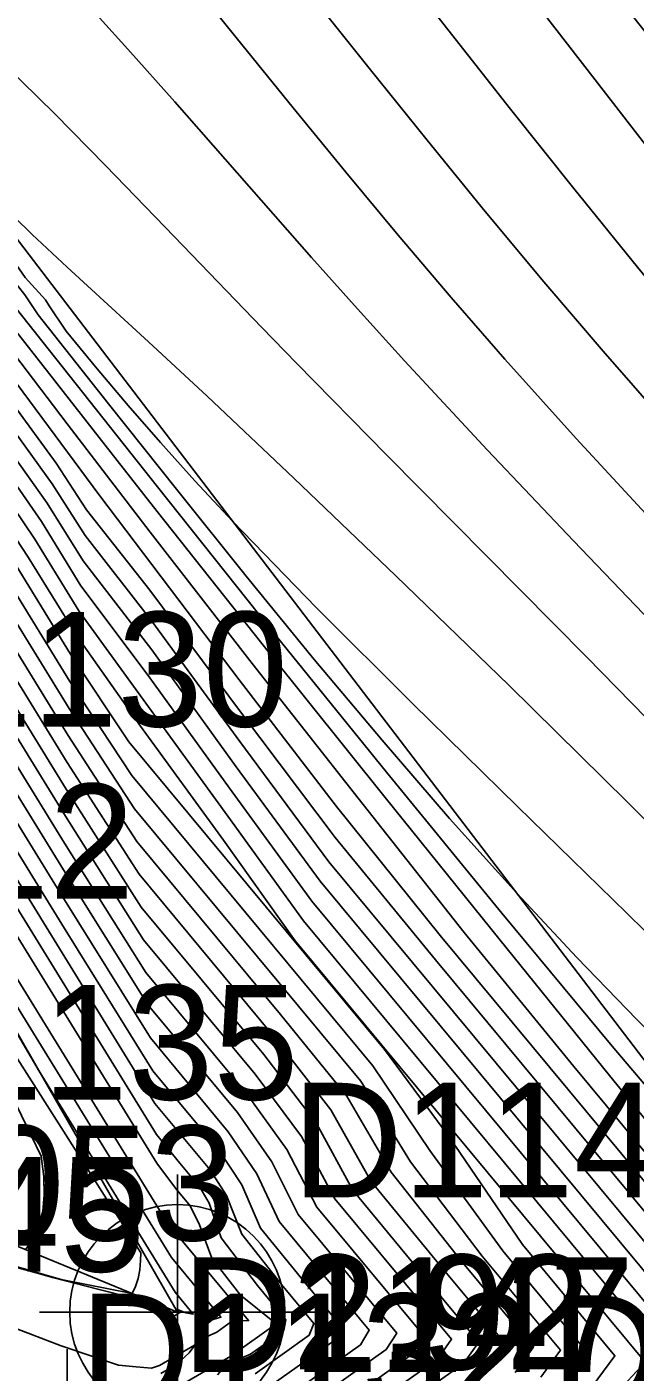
# Model space of a CAD drawing. Extents: x 2356077 to 2359823, y 225951 to 227822.
# Drawn here: x 2357671.72 to 2357684.97, y 226441.04 to 226470.36 of the extents above; entities that cross this region are included whole.
import ezdxf

# ---------------------------------------------------------------- set-up
doc = ezdxf.new("R2010")
doc.units = 0
for name, color, linetype in [('DTM Contours Major', 7, 'Continuous'), ('DTM Contours Minor', 7, 'Continuous'), ('Exist DTM Breakline', 7, 'Continuous'), ('Exist DTM Breakline Cogo Comment', 7, 'Continuous'), ('Exist DTM Breakline Cogo Elevation', 7, 'Continuous'), ('Exist DTM Breakline Cogo Number', 7, 'Continuous'), ('Exist DTM Breakline Cogo Point CELL', 7, 'Continuous'), ('Exist DTM Breakline Underwater', 7, 'Continuous'), ('Exist DTM Drainline', 7, 'Continuous'), ('Exist DTM Drainline Cogo Number', 7, 'Continuous'), ('Exist DTM Drainline Cogo Point CELL', 7, 'Continuous'), ('Exist DTM Regular Point Cogo Elevation', 7, 'Continuous'), ('Exist DTM Regular Point Cogo Number', 7, 'Continuous')]:
    doc.layers.add(name, color=color, linetype=linetype)

msp = doc.modelspace()

# ---------------------------------------------------------------- linework, layer by layer
at = {"layer": 'DTM Contours Major'}
for points in [[(2357654.493, 226478.517), (2357659.614, 226469.925), (2357659.9, 226469.552), (2357660.27, 226469.093), (2357660.798, 226468.372), (2357662.305, 226466.07), (2357663.899, 226463.524), (2357674.542, 226446.218), (2357675.05, 226445.59), (2357675.484, 226445.066), (2357675.687, 226444.717), (2357675.954, 226443.964), (2357676.741, 226442.925), (2357677.363, 226442.175), (2357677.314, 226441.944), (2357676.587, 226441.427), (2357676.075, 226441.207), (2357675.872, 226440.979)], [(2357678.156, 226473.781), (2357680.884, 226470.306), (2357682.254, 226468.568), (2357683.631, 226466.839), (2357685.017, 226465.126), (2357686.415, 226463.437), (2357687.483, 226462.176), (2357688.565, 226460.919), (2357691.947, 226457.024), (2357693.138, 226455.636), (2357695.23, 226453.159), (2357697.398, 226450.556), (2357699.605, 226447.896), (2357701.809, 226445.247)], [(2357665.955, 226472.516), (2357668.314, 226469.621), (2357670.002, 226467.707), (2357670.532, 226467.141), (2357671.006, 226466.654), (2357671.44, 226466.224), (2357671.837, 226465.84), (2357672.601, 226465.125), (2357674.372, 226463.502), (2357675.648, 226462.314), (2357677.535, 226460.53), (2357679.758, 226458.399), (2357682.214, 226456.013), (2357684.798, 226453.461), (2357687.408, 226450.836), (2357689.94, 226448.228), (2357691.414, 226446.672), (2357692.837, 226445.149), (2357696.957, 226440.687), (2357698.335, 226439.207), (2357700.351, 226437.073), (2357702.391, 226434.942)], [(2357664.939, 226471.643), (2357667.177, 226468.822), (2357669.605, 226465.812), (2357670.391, 226464.759), (2357670.85, 226464.011), (2357672.596, 226461.714), (2357674.406, 226459.35), (2357676.628, 226456.485), (2357678.932, 226453.548), (2357681.245, 226450.622), (2357683.631, 226447.703), (2357688.577, 226441.744), (2357688.662, 226441.496), (2357689.38, 226440.525)], [(2357661.864, 226471.246), (2357663.133, 226469.526), (2357664.4, 226467.911), (2357665.713, 226466.172), (2357667.232, 226463.913), (2357668.742, 226461.805), (2357669.992, 226459.808), (2357672.641, 226455.502), (2357674.062, 226453.32), (2357678.992, 226447.381), (2357680.071, 226445.625), (2357681.638, 226443.565), (2357683.338, 226441.517), (2357682.915, 226440.928)], [(2357660.46, 226471.031), (2357662.248, 226468.46), (2357662.943, 226467.539), (2357664.143, 226465.743), (2357665.868, 226463.246), (2357667.444, 226460.855), (2357672.539, 226452.572), (2357674.311, 226449.75), (2357676.501, 226447.111), (2357677.38, 226445.892), (2357678.036, 226444.635), (2357680.373, 226441.818), (2357680.108, 226441.431), (2357678.301, 226440.145)], [(2357664.071, 226470.573), (2357665.832, 226468.313), (2357667.719, 226465.972), (2357668.66, 226464.476), (2357669.721, 226462.884), (2357670.89, 226461.228), (2357672.036, 226459.582), (2357672.898, 226458.18), (2357674.34, 226456.254), (2357676.19, 226453.69), (2357677.925, 226451.308), (2357686.311, 226441.205), (2357686.023, 226440.638), (2357684.705, 226439.7), (2357685.147, 226439.534), (2357683.813, 226438.584), (2357685.292, 226438.485), (2357686.544, 226438.062), (2357688.037, 226437.981), (2357689.044, 226437.607), (2357696.49, 226428.686), (2357698.664, 226426.122), (2357701.061, 226423.466), (2357703.343, 226420.9)], [(2357652.095, 226443.673), (2357658.467, 226443.674), (2357659.731, 226443.898), (2357663.659, 226445.527), (2357665.369, 226445.105), (2357672.464, 226443.059), (2357674.015, 226442.751), (2357674.087, 226442.906), (2357674.141, 226443.079), (2357674.178, 226443.267), (2357674.198, 226443.472), (2357674.205, 226443.641), (2357662.68, 226461.77), (2357662.109, 226462.26), (2357661.202, 226462.982), (2357660.32, 226463.575), (2357659.363, 226464.37), (2357658.589, 226465.106), (2357657.829, 226465.165), (2357656.184, 226464.613), (2357655.371, 226464.462), (2357654.563, 226464.235), (2357654.256, 226464.278), (2357647.598, 226457.36)]]:
    msp.add_lwpolyline(points, dxfattribs=at)
at = {"layer": 'DTM Contours Minor'}
for points in [[(2357663.727, 226474.843), (2357671.088, 226465.716), (2357671.551, 226465.091), (2357671.685, 226464.905), (2357672.126, 226464.413), (2357672.206, 226464.284), (2357672.579, 226463.729), (2357673.253, 226462.91), (2357673.929, 226462.109), (2357674.629, 226461.303), (2357675.377, 226460.472), (2357676.195, 226459.592), (2357678.025, 226457.702), (2357680.123, 226455.606), (2357682.404, 226453.366), (2357684.785, 226451.041), (2357687.183, 226448.691), (2357689.514, 226446.379), (2357690.759, 226445.124), (2357691.969, 226443.891), (2357694.335, 226441.453), (2357696.713, 226438.996), (2357703.462, 226432.077)], [(2357656.855, 226474.204), (2357659.288, 226470.122), (2357659.911, 226469.104), (2357660.619, 226468.225), (2357660.764, 226468.003), (2357674.548, 226445.589), (2357674.958, 226445.046), (2357675.274, 226444.665), (2357675.477, 226444.245), (2357675.75, 226443.522), (2357676.374, 226442.713), (2357677.152, 226442.089), (2357676.165, 226441.386), (2357671.061, 226438.43)], [(2357660.749, 226474.109), (2357663.709, 226470.159), (2357665.266, 226468.143), (2357666.898, 226466.103), (2357668.013, 226464.29), (2357670.57, 226460.594), (2357671.751, 226458.806), (2357672.807, 226457.09), (2357674.194, 226455.123), (2357676.005, 226452.631), (2357677.56, 226450.44), (2357685.185, 226441.254), (2357684.62, 226440.64)], [(2357673.266, 226473.864), (2357677.52, 226468.601), (2357678.666, 226467.2), (2357679.808, 226465.824), (2357680.959, 226464.466), (2357682.132, 226463.118), (2357683.684, 226461.391), (2357685.284, 226459.658), (2357688.589, 226456.133), (2357690.276, 226454.321), (2357691.974, 226452.463), (2357693.827, 226450.379), (2357695.678, 226448.254), (2357699.355, 226443.983), (2357701.171, 226441.887), (2357702.968, 226439.852)], [(2357676.613, 226472.678), (2357679.176, 226469.466), (2357680.439, 226467.894), (2357681.703, 226466.342), (2357682.976, 226464.809), (2357684.267, 226463.293), (2357685.577, 226461.799), (2357686.914, 226460.306), (2357689.673, 226457.264), (2357691.095, 226455.686), (2357692.548, 226454.051), (2357694.526, 226451.771), (2357696.537, 226449.409), (2357700.577, 226444.625), (2357702.566, 226442.296)], [(2357660.559, 226472.18), (2357662.774, 226469.106), (2357663.813, 226467.767), (2357665.032, 226466.04), (2357666.676, 226463.649), (2357668.277, 226461.36), (2357672.6, 226454.33), (2357674.163, 226451.89), (2357677.063, 226448.397), (2357678.34, 226446.752), (2357679.221, 226445.194), (2357680.714, 226443.37), (2357682.163, 226441.625), (2357681.789, 226441.127), (2357680.099, 226439.923)], [(2357665.254, 226472.113), (2357667.687, 226469.062), (2357670.317, 226465.8), (2357670.845, 226465.082), (2357671.468, 226464.255), (2357674.563, 226460.335), (2357677.021, 226457.252), (2357679.551, 226454.115), (2357682.061, 226451.04), (2357684.463, 226448.146), (2357686.667, 226445.547), (2357688.582, 226443.36), (2357689.183, 226442.697), (2357689.748, 226442.087), (2357690.29, 226441.515), (2357690.821, 226440.966), (2357691.353, 226440.424), (2357692.539, 226439.241), (2357696.116, 226435.718), (2357698.553, 226433.31), (2357701.127, 226430.741), (2357703.699, 226428.135)], [(2357659.089, 226471.865), (2357660.394, 226470.247), (2357661.149, 226469.146), (2357665.345, 226462.981), (2357666.863, 226460.561), (2357672.501, 226451.395), (2357674.41, 226448.322), (2357676.106, 226446.279), (2357676.73, 226445.363), (2357677.214, 226444.321), (2357679.176, 226441.953), (2357678.988, 226441.635), (2357677.484, 226440.564)], [(2357660.525, 226471.798), (2357662.597, 226468.892), (2357663.52, 226467.695), (2357664.767, 226465.852), (2357666.404, 226463.515), (2357668.003, 226461.185), (2357672.579, 226453.744), (2357674.212, 226451.177), (2357676.88, 226447.963), (2357678.024, 226446.459), (2357678.822, 226445.006), (2357680.23, 226443.299), (2357681.566, 226441.689), (2357681.229, 226441.228), (2357679.155, 226439.752)], [(2357662.071, 226471.837), (2357663.497, 226469.945), (2357666.487, 226466.153), (2357667.803, 226464.196), (2357669.211, 226462.289), (2357670.351, 226460.464), (2357672.671, 226456.691), (2357673.939, 226454.776), (2357679.507, 226448.068), (2357680.933, 226446.146), (2357682.514, 226443.817), (2357684.526, 226441.394), (2357684.03, 226440.72)], [(2357665.087, 226471.888), (2357667.414, 226468.964), (2357669.932, 226465.842), (2357670.746, 226464.8), (2357671.156, 226464.154), (2357673.688, 226460.909), (2357674.561, 226459.798), (2357677.002, 226456.714), (2357679.524, 226453.561), (2357682.026, 226450.454), (2357684.41, 226447.507), (2357686.578, 226444.837), (2357688.742, 226442.193), (2357688.938, 226441.946), (2357690.105, 226440.541)], [(2357665.775, 226471.905), (2357668.157, 226468.915), (2357670.681, 226465.785), (2357671.115, 226465.218), (2357671.676, 226464.526), (2357671.966, 226464.091), (2357673.499, 226462.147), (2357675.005, 226460.248), (2357676.498, 226458.387), (2357677.98, 226456.573), (2357679.454, 226454.811), (2357680.922, 226453.11), (2357682.389, 226451.476), (2357683.697, 226450.078), (2357685.007, 226448.725), (2357686.322, 226447.404), (2357687.642, 226446.099), (2357690.308, 226443.488), (2357692.593, 226441.223), (2357697.338, 226436.481), (2357699.756, 226434.052), (2357702.216, 226431.559)], [(2357672.065, 226471.938), (2357673.919, 226469.881), (2357674.939, 226468.728), (2357677.918, 226465.341), (2357678.92, 226464.217), (2357679.945, 226463.084), (2357681.748, 226461.14), (2357683.626, 226459.159), (2357687.508, 226455.103), (2357689.466, 226453.036), (2357691.403, 226450.948), (2357693.122, 226449.045), (2357694.813, 226447.137), (2357698.138, 226443.339), (2357699.788, 226441.466), (2357701.44, 226439.622), (2357703.067, 226437.846)], [(2357660.492, 226471.416), (2357662.421, 226468.677), (2357663.229, 226467.62), (2357664.459, 226465.785), (2357666.134, 226463.381), (2357667.726, 226461.016), (2357672.559, 226453.158), (2357674.262, 226450.463), (2357676.693, 226447.534), (2357677.702, 226446.171), (2357678.427, 226444.817), (2357680.97, 226441.753), (2357680.668, 226441.33), (2357678.722, 226439.944)], [(2357661.968, 226471.542), (2357663.314, 226469.736), (2357664.692, 226467.984), (2357666.094, 226466.173), (2357667.515, 226464.051), (2357668.973, 226462.042), (2357670.174, 226460.132), (2357672.658, 226456.093), (2357674.005, 226454.043), (2357679.256, 226447.716), (2357680.496, 226445.871), (2357682.085, 226443.681), (2357683.928, 226441.46), (2357683.475, 226440.826)], [(2357659.258, 226471.224), (2357660.372, 226469.839), (2357661.06, 226468.833), (2357663.181, 226465.682), (2357664.991, 226462.986), (2357672.483, 226450.804), (2357674.46, 226447.609), (2357675.905, 226445.867), (2357676.401, 226445.117), (2357676.809, 226444.175), (2357677.774, 226442.988), (2357678.575, 226442.023), (2357678.428, 226441.737), (2357677.086, 226440.781)], [(2357664.607, 226471.198), (2357666.661, 226468.592), (2357668.893, 226465.824), (2357669.693, 226464.655), (2357670.369, 226463.573), (2357672.36, 226460.857), (2357673.02, 226459.838), (2357674.399, 226458.082), (2357676.392, 226455.406), (2357678.433, 226452.69), (2357680.62, 226450.024), (2357687.849, 226441.314), (2357688.122, 226440.631), (2357687.311, 226440.053), (2357687.735, 226440.271), (2357687.219, 226439.508), (2357688.614, 226439.207), (2357688.128, 226439.086), (2357689.358, 226439.019), (2357690.311, 226438.175), (2357698.903, 226427.881), (2357701.569, 226424.76)], [(2357664.789, 226471.402), (2357666.928, 226468.696), (2357669.257, 226465.808), (2357670.039, 226464.712), (2357670.588, 226463.819), (2357671.485, 226462.603), (2357673.308, 226460.145), (2357676.344, 226456.133), (2357678.462, 226453.369), (2357680.72, 226450.556), (2357688.239, 226441.497), (2357688.82, 226440.628), (2357688.236, 226440.212), (2357688.601, 226440.336), (2357688.791, 226439.775), (2357688.841, 226439.417), (2357689.798, 226439.366), (2357691.092, 226437.935), (2357700.283, 226426.923), (2357703.023, 226423.747)], [(2357682.615, 226471.132), (2357684.096, 226469.208), (2357685.593, 226467.281), (2357687.102, 226465.364), (2357688.619, 226463.468), (2357689.436, 226462.464), (2357691.095, 226460.448), (2357693.73, 226457.261), (2357695.941, 226454.561), (2357700.666, 226448.76), (2357703.063, 226445.835)], [(2357661.759, 226470.95), (2357662.952, 226469.316), (2357664.105, 226467.84), (2357665.354, 226466.137), (2357666.952, 226463.778), (2357668.515, 226461.57), (2357669.808, 226459.488), (2357672.622, 226454.913), (2357674.115, 226452.602), (2357677.24, 226448.837), (2357678.686, 226447.056), (2357679.654, 226445.399), (2357681.177, 226443.466), (2357682.748, 226441.574), (2357682.354, 226441.029)], [(2357664.429, 226470.99), (2357666.388, 226468.494), (2357668.51, 226465.862), (2357669.346, 226464.6), (2357670.159, 226463.332), (2357672.273, 226460.404), (2357672.986, 226459.276), (2357674.438, 226457.409), (2357676.356, 226454.788), (2357678.299, 226452.165), (2357687.373, 226441.233), (2357687.423, 226440.634), (2357686.4, 226439.905), (2357686.912, 226440.111), (2357686.149, 226439.246), (2357687.756, 226439.085), (2357687.56, 226438.747), (2357688.916, 226438.674), (2357689.791, 226438.103), (2357697.86, 226428.435), (2357700.384, 226425.485), (2357703.076, 226422.42)], [(2357659.427, 226470.589), (2357659.83, 226470.075), (2357660.362, 226469.415), (2357660.978, 226468.514), (2357662.84, 226465.719), (2357664.466, 226463.222), (2357674.51, 226446.895), (2357675.704, 226445.455), (2357676.065, 226444.886), (2357676.399, 226444.043), (2357677.267, 226442.945), (2357677.972, 226442.095), (2357677.87, 226441.84), (2357676.695, 226441.003)], [(2357660.426, 226470.643), (2357663.826, 226465.707), (2357665.605, 226463.112), (2357667.156, 226460.704), (2357672.519, 226451.984), (2357674.361, 226449.036), (2357676.305, 226446.694), (2357677.056, 226445.622), (2357677.63, 226444.47), (2357679.775, 226441.885), (2357679.548, 226441.533), (2357677.889, 226440.352)], [(2357664.25, 226470.781), (2357666.111, 226468.402), (2357668.118, 226465.914), (2357669, 226464.542), (2357669.939, 226463.107), (2357672.165, 226459.98), (2357672.943, 226458.726), (2357674.439, 226456.785), (2357676.276, 226454.232), (2357678.109, 226451.74), (2357686.854, 226441.204), (2357686.723, 226440.636), (2357685.533, 226439.789), (2357686.139, 226439.861), (2357684.963, 226438.902), (2357686.547, 226438.787), (2357686.934, 226438.411), (2357688.478, 226438.327), (2357689.408, 226437.867), (2357697.16, 226428.579), (2357699.457, 226425.881), (2357701.938, 226423.09)], [(2357670.173, 226470.555), (2357671.241, 226469.537), (2357672.326, 226468.466), (2357673.433, 226467.344), (2357674.735, 226465.998), (2357676.836, 226463.814), (2357677.595, 226463.031), (2357679.558, 226461.028), (2357683.912, 226456.621), (2357686.194, 226454.293), (2357688.475, 226451.933), (2357690.699, 226449.579), (2357692.303, 226447.838), (2357693.859, 226446.119), (2357696.889, 226442.734), (2357698.391, 226441.061), (2357699.905, 226439.398), (2357701.714, 226437.451)], [(2357663.89, 226470.365), (2357665.549, 226468.227), (2357667.317, 226466.036), (2357668.329, 226464.395), (2357669.504, 226462.664), (2357670.729, 226460.91), (2357671.892, 226459.197), (2357672.852, 226457.635), (2357676.1, 226453.156), (2357677.742, 226450.874), (2357685.752, 226441.224), (2357685.322, 226440.639), (2357683.977, 226439.682), (2357683.77, 226439.053), (2357682.667, 226438.269), (2357684.145, 226438.177), (2357685.911, 226437.788), (2357685.698, 226437.738), (2357687.595, 226437.636), (2357688.7, 226437.325), (2357695.808, 226428.809), (2357697.865, 226426.373), (2357700.181, 226423.845), (2357702.397, 226421.387)], [(2357674.785, 226444.288), (2357661.563, 226465.787), (2357661.193, 226466.219), (2357660.846, 226466.582), (2357660.604, 226466.866), (2357660.266, 226467.117), (2357660.056, 226467.347), (2357659.885, 226467.607), (2357659.735, 226467.749), (2357659.065, 226467.538), (2357658.895, 226467.573), (2357658.722, 226467.599), (2357658.546, 226467.615), (2357657.751, 226467.588), (2357656.904, 226467.419), (2357656.013, 226467.132), (2357655.073, 226466.759), (2357654.1, 226466.32), (2357652.296, 226465.464)], [(2357674.867, 226443.534), (2357666.774, 226456.694), (2357666.274, 226457.666), (2357665.619, 226458.841), (2357664.841, 226460.119), (2357663.972, 226461.405), (2357663.044, 226462.601), (2357662.017, 226463.748), (2357661.386, 226464.563), (2357660.726, 226465.563), (2357659.421, 226466.803), (2357658.427, 226466.667), (2357655.488, 226465.68), (2357654.504, 226465.391), (2357653.489, 226465.043)], [(2357674.949, 226442.781), (2357671.985, 226447.601), (2357669.838, 226451.262), (2357668.019, 226454.269), (2357663.055, 226462.079), (2357661.628, 226463.845), (2357661.107, 226464.328), (2357660.59, 226464.737), (2357660.074, 226465.072), (2357659.59, 226465.399), (2357659.185, 226465.783), (2357658.788, 226466.137), (2357657.85, 226465.822), (2357657.02, 226465.665), (2357656.244, 226465.527), (2357655.439, 226465.309), (2357654.605, 226465.025), (2357653.738, 226464.688)], [(2357671.687, 226443.71), (2357671.862, 226443.942), (2357671.988, 226444.218), (2357672.067, 226444.539), (2357672.1, 226444.901), (2357672.088, 226445.303), (2357672.033, 226445.744), (2357671.172, 226447.521)], [(2357674.637, 226441.009), (2357674.982, 226441.202), (2357675.255, 226441.458), (2357675.358, 226441.596), (2357675.518, 226441.756), (2357675.859, 226441.909), (2357676.179, 226442.138), (2357676.55, 226442.161), (2357674.785, 226444.288)], [(2357670.744, 226443.519), (2357671.919, 226443.205), (2357672.275, 226443.103), (2357673.264, 226442.844), (2357674.039, 226442.647), (2357674.401, 226442.546), (2357674.629, 226442.422), (2357674.919, 226442.256), (2357675.05, 226442.334), (2357674.994, 226442.403), (2357675.04, 226442.391), (2357675.18, 226442.326), (2357675.345, 226442.304), (2357674.949, 226442.781)], [(2357670.964, 226442.181), (2357672.466, 226441.613), (2357673.135, 226441.384), (2357673.718, 226441.19), (2357674.103, 226441.149), (2357674.431, 226441.121), (2357674.61, 226441.181), (2357675.37, 226441.621), (2357675.377, 226441.619), (2357675.408, 226441.799), (2357675.419, 226441.931), (2357675.417, 226442.078), (2357675.947, 226442.233), (2357674.867, 226443.534)]]:
    msp.add_lwpolyline(points, dxfattribs=at)
at = {"layer": 'Exist DTM Breakline'}
for points in [[(2357532.462, 226505.418), (2357565.094, 226484.495), (2357607.22, 226456.089), (2357636.923, 226440.341), (2357659.073, 226448.909), (2357674.997, 226442.346)], [(2357532.462, 226505.418), (2357565.094, 226484.495), (2357607.22, 226456.089), (2357636.923, 226440.341), (2357659.073, 226448.909), (2357674.997, 226442.346), (2357651.399, 226483.521)]]:
    msp.add_lwpolyline(points, dxfattribs=at)
at = {"layer": 'Exist DTM Breakline Cogo Point CELL'}
msp.add_lwpolyline([(2357674.997, 226445.346), (2357674.997, 226439.346), (2357674.997, 226442.346), (2357677.997, 226442.346), (2357671.997, 226442.346)], dxfattribs=at)
msp.add_circle((2357674.997, 226442.346), 2.344, dxfattribs=at)
at = {"layer": 'Exist DTM Breakline Underwater'}
msp.add_line((2357654.397, 226488.155), (2357722.365, 226399.093), dxfattribs=at)
at = {"layer": 'Exist DTM Drainline'}
msp.add_spline([(2357699.586, 226858.192), (2357670.366, 226820.782), (2357623.327, 226796.892), (2357587.218, 226772.268), (2357568.803, 226744.252), (2357555.19, 226717.62), (2357555.017, 226695.126), (2357553.473, 226672.759), (2357563.697, 226642.736), (2357576.526, 226627.993), (2357663.798, 226499.169), (2357732.721, 226415.647), (2357803.211, 226342.215), (2357874.586, 226264.309)], degree=3, dxfattribs=at)
at = {"layer": 'Exist DTM Drainline Cogo Point CELL'}
msp.add_lwpolyline([(2357672.596, 226441.539), (2357672.596, 226435.539), (2357672.596, 226438.539), (2357675.596, 226438.539), (2357669.596, 226438.539)], dxfattribs=at)

# ---------------------------------------------------------------- texts
at = {"layer": 'Exist DTM Breakline Cogo Comment'}
msp.add_text('EL*40053', height=2.5, dxfattribs=at).set_placement((2357661.573, 226443.909))
at = {"layer": 'Exist DTM Breakline Cogo Elevation'}
msp.add_text('2.92', height=2.5, dxfattribs=at).set_placement((2357677.497, 226441.096))
at = {"layer": 'Exist DTM Breakline Cogo Number'}
msp.add_text('D1148', height=2.5, dxfattribs=at).set_placement((2357677.497, 226444.846))
at = {"layer": 'Exist DTM Drainline Cogo Number'}
for s, p in [('D1147', (2357675.096, 226441.039)), ('D1132', (2357672.874, 226440.247)), ('D1149', (2357683.139, 226440.211))]:
    msp.add_text(s, height=2.5, dxfattribs=at).set_placement(p)
at = {"layer": 'Exist DTM Regular Point Cogo Elevation'}
for s, p in [('4.12', (2357667.558, 226451.361)), ('2.45', (2357667.789, 226443.228))]:
    msp.add_text(s, height=2.5, dxfattribs=at).set_placement(p)
at = {"layer": 'Exist DTM Regular Point Cogo Number'}
for s, p in [('D1130', (2357667.558, 226455.111)), ('D1135', (2357667.789, 226446.978))]:
    msp.add_text(s, height=2.5, dxfattribs=at).set_placement(p)

doc.saveas('drawing.dxf')
